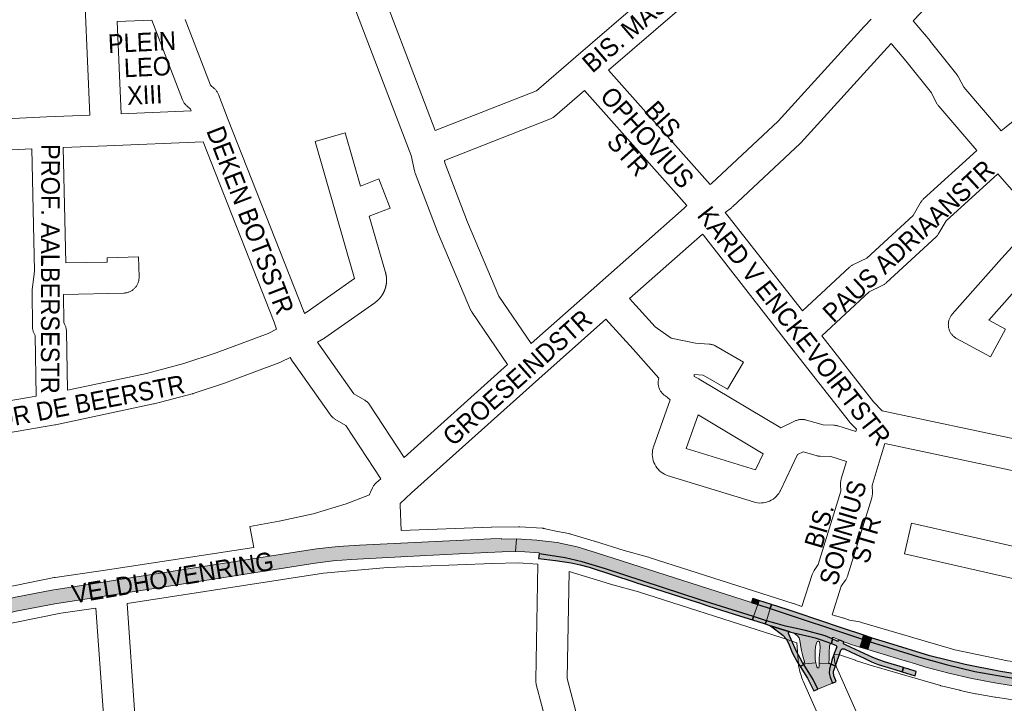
# Paper-space layout 'Layout1' of a CAD drawing. Header units: metres. Extents: x 123097 to 144122, y 392739 to 407589.
# Tile 337 of 510: x 133947 to 134356, y 397633 to 397917. Entities that reach past the tile are written whole.
import ezdxf
from ezdxf.enums import TextEntityAlignment as Align

# ---------------------------------------------------------------- set-up
doc = ezdxf.new("R2010")
doc.units = ezdxf.units.M
doc.header["$MEASUREMENT"] = 0
for name, color, linetype, lineweight in [('gs-anno-wegen algemeen tekst', 7, 'Continuous', 0), ('gs-knt-aanvullende hoofdweg', 7, 'Continuous', 0), ('gs-knt-wegen algemeen', 7, 'Continuous', 0), ('ir-ARC-asfalt-hoofdwegen-te inspecteren', 5, 'Continuous', 0), ('ir-ARC-fietspaden naastliggend- te inspecteren', 1, 'Continuous', 0)]:
    doc.layers.add(name, color=color, linetype=linetype, lineweight=lineweight)
doc.styles.add('Style-Arial', font='arial.ttf')

psp = doc.layouts.get("Layout1")

# ---------------------------------------------------------------- hatches: boundary and pattern name
at = {"layer": 'ir-ARC-asfalt-hoofdwegen-te inspecteren', "linetype": 'Continuous', "lineweight": 13}
for points in [[(134152.84, 397696.045), (134153.296, 397701.227), (134147.01, 397701.111), (134146.972, 397701.476), (134142.67, 397701.34), (134088.11, 397698.71), (134079.18, 397698.101), (134070.286, 397697.099), (134061.445, 397695.705), (134000, 397686.196), (133982.433, 397683.467), (133982.905, 397677.582), (134000, 397680.255), (134040.59, 397686.563), (134069.644, 397691.123), (134077.144, 397692.111), (134084.684, 397692.717), (134107.897, 397693.939), (134129.524, 397695.014), (134147.368, 397695.839)], [(134162.631, 397695.034), (134167.222, 397694.397), (134173.458, 397693.355), (134180.563, 397691.733), (134190.217, 397688.798), (134229.584, 397676.017), (134251.738, 397668.969), (134253.435, 397674.062), (134250.86, 397674.874), (134186.522, 397695.506), (134178.413, 397697.926), (134170.138, 397699.694), (134161.748, 397700.796), (134153.296, 397701.227), (134152.84, 397696.045), (134156.791, 397695.952), (134160.732, 397695.655), (134162.665, 397695.454)], [(133982.433, 397683.467), (133960.335, 397680.034), (133945.275, 397677.09), (133930.358, 397673.491), (133915.613, 397669.243), (133901.067, 397664.354), (133902.919, 397658.832), (133916.848, 397663.602), (133931.131, 397667.72), (133945.58, 397671.213), (133961.56, 397674.323), (133977.656, 397676.761), (133982.905, 397677.582)], [(134287.198, 397659.317), (134289.263, 397658.528), (134290.403, 397658.065), (134292.244, 397657.381), (134295.87, 397656.313), (134296.948, 397659.628), (134258.671, 397672.412), (134257.035, 397667.284), (134261.177, 397666.096), (134264.974, 397665.005), (134268.827, 397664.131), (134273.335, 397663.252), (134281.388, 397660.956), (134284.413, 397659.818), (134284.366, 397659.92), (134284.35, 397660.031), (134284.63, 397660.306), (134285.023, 397660.303)], [(134299.126, 397655.311), (134300.203, 397658.571), (134296.948, 397659.628), (134295.87, 397656.313), (134297.196, 397655.889)], [(134299.126, 397655.311), (134304.165, 397653.802), (134314.621, 397650.624), (134314.793, 397650.572), (134319.407, 397649.178), (134323.288, 397648.004), (134332.75, 397645.471), (134342.301, 397643.302), (134351.928, 397641.498), (134362.988, 397639.708), (134374.104, 397638.308), (134379.009, 397637.847), (134379.363, 397641.067), (134376.273, 397641.275), (134370.786, 397641.818), (134363.61, 397642.709), (134353.108, 397644.459), (134343.64, 397646.243), (134331.648, 397649.026), (134320.217, 397652.235), (134307.284, 397656.272), (134300.203, 397658.571)], [(134278.019, 397648.12), (134277.645, 397649.791), (134273.037, 397649.407), (134272.581, 397649.127), (134276.46, 397642.887), (134278.396, 397638.836), (134284.541, 397641.403), (134283.493, 397643.812), (134283.116, 397645.465), (134283.278, 397647.153), (134283.83, 397649.176), (134283.367, 397649.327), (134283.348, 397649.332), (134279.001, 397649.524), (134279.021, 397648.205), (134278.797, 397647.773), (134278.312, 397647.732)]]:
    psp.add_hatch(color=5, dxfattribs=at).paths.add_polyline_path(points, flags=0)
at = {"layer": 'ir-ARC-asfalt-hoofdwegen-te inspecteren', "linetype": 'Continuous', "lineweight": 13, "extrusion": (0, 0, -1)}
psp.add_hatch(color=5, dxfattribs=at).paths.add_polyline_path([(-134272.878, 397650.418), (-134272.89, 397649.953), (-134272.509, 397649.687), (-134272.077, 397649.861), (-134272.581, 397649.127), (-134273.037, 397649.407), (-134277.645, 397649.791), (-134277.361, 397651.111), (-134277.267, 397651.762), (-134277.303, 397654.739), (-134277.377, 397656.417), (-134277.658, 397657.562), (-134278.184, 397658.618), (-134278.699, 397658.84), (-134279.116, 397658.464), (-134279.373, 397656.471), (-134279.35, 397656.188), (-134279.181, 397654.52), (-134278.975, 397651.713), (-134279.001, 397649.524), (-134283.348, 397649.332), (-134282.998, 397649.767), (-134283.061, 397651.16), (-134283.156, 397654.091), (-134283.257, 397656.821), (-134283.477, 397657.572), (-134283.755, 397657.834), (-134284.136, 397657.85), (-134279.386, 397659.509), (-134277.268, 397660.15), (-134275.135, 397660.732), (-134267.219, 397662.509), (-134268.783, 397661.929), (-134269.858, 397661.192), (-134270.626, 397660.138), (-134270.997, 397658.889), (-134271.662, 397654.966), (-134271.934, 397653.752), (-134272.234, 397652.545), (-134272.768, 397650.634)], flags=0)
at = {"layer": 'ir-ARC-fietspaden naastliggend- te inspecteren', "linetype": 'Continuous', "lineweight": 30}
for points in [[(134228.771, 397674.825), (134228.839, 397674.803), (134232.755, 397673.484), (134246.26, 397669.183), (134251.279, 397667.591), (134251.738, 397668.969), (134229.584, 397676.017), (134190.217, 397688.798), (134180.563, 397691.733), (134173.458, 397693.355), (134167.222, 397694.397), (134162.631, 397695.034), (134162.476, 397693.129), (134169.525, 397692.319), (134175.935, 397691.249), (134179.713, 397690.453), (134183.447, 397689.468), (134202.402, 397683.252), (134203.118, 397683.056), (134210.607, 397680.661), (134217.931, 397678.305)], [(134297.473, 397661.244), (134288.611, 397664.23), (134278.877, 397667.532), (134275.082, 397668.82), (134273.574, 397669.331), (134265.739, 397671.93), (134259.188, 397674.034), (134258.671, 397672.412), (134296.948, 397659.628)], [(134251.279, 397667.591), (134256.114, 397666.058), (134256.598, 397665.916), (134257.035, 397667.284), (134251.738, 397668.969)], [(134284.504, 397659.722), (134284.413, 397659.818), (134281.388, 397660.956), (134273.335, 397663.252), (134268.827, 397664.131), (134264.974, 397665.005), (134261.177, 397666.096), (134257.035, 397667.284), (134256.598, 397665.916), (134257.008, 397665.778), (134258.797, 397665.205), (134266.788, 397662.65), (134267.219, 397662.509), (134275.135, 397660.732), (134277.268, 397660.15), (134279.386, 397659.509), (134284.136, 397657.85)], [(134320.217, 397652.235), (134331.648, 397649.026), (134343.64, 397646.243), (134353.108, 397644.459), (134363.61, 397642.709), (134370.786, 397641.818), (134376.273, 397641.275), (134379.363, 397641.067), (134379.553, 397642.798), (134374.322, 397643.288), (134369.1, 397643.862), (134354.25, 397646.117), (134339.527, 397649.085), (134324.963, 397652.758), (134307.897, 397657.936), (134301.014, 397660.047), (134300.724, 397660.145), (134300.203, 397658.571), (134307.284, 397656.272)], [(134276.46, 397642.887), (134272.581, 397649.127), (134271.068, 397648.199), (134274.083, 397643.415), (134276.814, 397638.175), (134278.396, 397638.836)], [(134286.054, 397642.035), (134285.456, 397643.462), (134285.094, 397644.374), (134284.907, 397645.932), (134284.964, 397646.303), (134285.06, 397646.666), (134285.698, 397648.566), (134283.83, 397649.176), (134283.278, 397647.153), (134283.116, 397645.465), (134283.493, 397643.812), (134284.541, 397641.403)], [(134319.312, 397646.208), (134315.793, 397647.299), (134314.714, 397647.613), (134313.934, 397647.848), (134313.383, 397646.102), (134318.802, 397644.451)]]:
    psp.add_hatch(color=1, dxfattribs=at).paths.add_polyline_path(points, flags=0)
at = {"layer": 'ir-ARC-fietspaden naastliggend- te inspecteren', "linetype": 'Continuous', "lineweight": 30, "extrusion": (0, 0, -1)}
for points in [[(-134263.877, 397661.228), (-134265.208, 397659.696), (-134266.169, 397657.909), (-134267.816, 397654.009), (-134269.762, 397650.26), (-134271.068, 397648.199), (-134272.581, 397649.127), (-134272.077, 397649.861), (-134271.061, 397651.735), (-134269.592, 397654.457), (-134266.165, 397661.956), (-134266.264, 397662.493), (-134266.788, 397662.65), (-134258.797, 397665.205)], [(-134306.159, 397650.19), (-134303.69, 397650.989), (-134301.309, 397652.023), (-134292.312, 397656.2), (-134289.609, 397657.431), (-134289.36, 397657.506), (-134289.116, 397657.735), (-134289.068, 397658.066), (-134289.263, 397658.528), (-134287.198, 397659.317), (-134287.102, 397659.084), (-134286.827, 397658.811), (-134286.441, 397658.848), (-134284.623, 397659.662), (-134284.504, 397659.722), (-134284.136, 397657.85), (-134285.989, 397657.049), (-134286.231, 397656.767), (-134286.246, 397656.395), (-134285.249, 397653.677), (-134284.285, 397650.827), (-134283.963, 397649.665), (-134283.83, 397649.176), (-134285.698, 397648.566), (-134287.963, 397655.019), (-134288.554, 397655.615), (-134289.391, 397655.552), (-134292.303, 397654.195), (-134297.632, 397651.674), (-134300.706, 397650.218), (-134303.509, 397649.145), (-134310.44, 397646.999), (-134313.383, 397646.102), (-134313.934, 397647.848)]]:
    psp.add_hatch(color=1, dxfattribs=at).paths.add_polyline_path(points, flags=0)

# ---------------------------------------------------------------- linework, layer by layer
at = {"layer": 'gs-knt-aanvullende hoofdweg', "color": 7, "linetype": 'Continuous', "flags": 128}
for points in [[(134105.426, 397704.679), (134142.762, 397706.111), (134142.927, 397706.116), (134154.072, 397706.299), (134154.374, 397706.298), (134154.676, 397706.285), (134163.97, 397705.689), (134164.281, 397705.662), (134164.384, 397705.65), (134164.451, 397705.641), (134164.591, 397705.623), (134164.796, 397705.589), (134164.837, 397705.581), (134164.899, 397705.571), (134165.204, 397705.506), (134170.309, 397704.308), (134174.986, 397703.458), (134175.272, 397703.4), (134175.358, 397703.379), (134175.404, 397703.369), (134175.454, 397703.356), (134175.556, 397703.331), (134175.816, 397703.258), (134175.837, 397703.251), (134175.84, 397703.25), (134185.594, 397700.302), (134185.632, 397700.29), (134197.961, 397696.492), (134197.97, 397696.489), (134208.112, 397693.624), (134208.354, 397693.551), (134208.357, 397693.55), (134208.36, 397693.549)], [(133880.746, 397661.249), (133897.066, 397668.114), (133897.254, 397668.191), (133897.409, 397668.249), (133897.601, 397668.316), (133918.621, 397675.331), (133918.868, 397675.409), (133919.119, 397675.478), (133940.062, 397680.891), (133940.255, 397680.938), (133940.449, 397680.98), (133961.36, 397685.219), (133961.57, 397685.259), (133961.782, 397685.292), (133983.496, 397688.419), (134044.188, 397697.739)], [(134162.158, 397690.754), (134154.016, 397691.276), (134143.256, 397691.099), (134099.728, 397689.429), (134073.211, 397686.999), (133991.586, 397674.466)], [(134208.36, 397693.549), (134268.22, 397674.408), (134268.282, 397674.388), (134271.783, 397673.235)], [(134269.712, 397658.104), (134263.615, 397660.112), (134203.905, 397679.205), (134193.801, 397682.059), (134193.649, 397682.104), (134193.632, 397682.109), (134175.128, 397687.763)], [(133978.669, 397672.549), (133964.134, 397670.456), (133943.628, 397666.299), (133923.129, 397661.001), (133908.592, 397656.15)], [(134284.314, 397669.672), (134285.335, 397669.444), (134285.625, 397669.374), (134285.809, 397669.322), (134285.911, 397669.292), (134289.042, 397668.377), (134289.312, 397668.293), (134291.204, 397667.661), (134291.233, 397667.652), (134291.628, 397667.522), (134295.783, 397666.786), (134296.196, 397666.701), (134296.604, 397666.593), (134335.271, 397655.154), (134357.226, 397650.666), (134380.043, 397647.796), (134384.542, 397647.444), (134402.54, 397646.58), (134409.069, 397646.456)], [(134351.141, 397464.368), (134272.321, 397642.184), (134272.207, 397642.455), (134272.104, 397642.73), (134271.175, 397645.365), (134271.082, 397645.648), (134271.055, 397645.742), (134271.039, 397645.791), (134271.027, 397645.841), (134271, 397645.935), (134270.929, 397646.224), (134270.492, 397648.181), (134270.436, 397648.456), (134270.419, 397648.548), (134270.39, 397648.734), (134270.365, 397648.919), (134270.354, 397649.013), (134270.329, 397649.293), (134269.712, 397658.104)], [(134285.097, 397653.424), (134285.273, 397650.905), (134285.49, 397649.937), (134286.172, 397648.001), (134367.528, 397464.464), (134421.549, 397342.595), (134421.564, 397342.56), (134428.608, 397326.447)], [(134369.396, 397632.892), (134352.157, 397635.462), (134351.925, 397635.5), (134344.16, 397636.907), (134343.924, 397636.954), (134337.487, 397638.335), (134337.309, 397638.375), (134329.64, 397640.216), (134329.46, 397640.262), (134329.305, 397640.305), (134329.281, 397640.312), (134314.958, 397644.457), (134314.908, 397644.472), (134301.717, 397648.39), (134301.691, 397648.398), (134301.541, 397648.445), (134301.48, 397648.464), (134294.121, 397650.818), (134293.993, 397650.86), (134288.183, 397652.835), (134287.909, 397652.926), (134285.097, 397653.424)]]:
    psp.add_lwpolyline(points, dxfattribs=at)
at = {"layer": 'gs-knt-wegen algemeen', "color": 7, "linetype": 'Continuous', "flags": 128}
for points in [[(134119.537, 397870.845), (134161.541, 397887.402), (134177.913, 397901.496), (134263.939, 397975.547)], [(134360.133, 397969.55), (134358.348, 397966.327), (134358.222, 397966.11), (134358.088, 397965.897), (134352.312, 397957.138), (134352.194, 397956.966), (134352.071, 397956.797), (134344.386, 397946.627), (134344.283, 397946.494), (134344.176, 397946.364), (134327.162, 397926.116), (134327.034, 397925.968), (134326.903, 397925.826), (134326.901, 397925.823), (134326.898, 397925.821), (134317.988, 397916.43)], [(134271.011, 397964.456), (134191.422, 397895.945)], [(134091.096, 397945.511), (134119.537, 397870.845)], [(134149.609, 397773.693), (134134.818, 397795.32), (134134.676, 397795.537), (134134.543, 397795.76), (134134.418, 397795.988), (134134.303, 397796.221), (134134.197, 397796.458), (134120.908, 397827.866), (134120.821, 397828.081), (134111.231, 397853.197), (134111.125, 397853.498), (134111.033, 397853.804), (134110.957, 397854.114), (134109.545, 397860.502), (134078.309, 397942.502), (134078.282, 397942.574), (134078.267, 397942.617)], [(133976.122, 397877.283), (133974.127, 397922.048)], [(134354.522, 397870.803), (134356.637, 397872.339), (134362.266, 397877.04), (134400.847, 397911.777), (134401.041, 397911.945), (134401.242, 397912.105), (134411.81, 397920.209)], [(133987.423, 397916.118), (133989.13, 397877.832), (134018.156, 397879.056), (134017.901, 397879.718), (134016.362, 397881.088), (134016.135, 397881.3), (134015.919, 397881.522), (134015.714, 397881.754), (134015.52, 397881.995), (134015.337, 397882.246), (134015.167, 397882.505), (134015.009, 397882.772), (134014.864, 397883.046), (134014.733, 397883.326), (134014.614, 397883.613), (134001.857, 397916.762), (133987.423, 397916.118)], [(134015.697, 397917.051), (134026.198, 397889.764), (134027.737, 397888.394), (134027.964, 397888.182), (134028.18, 397887.96), (134028.385, 397887.728), (134028.579, 397887.487), (134028.762, 397887.236), (134028.932, 397886.977), (134029.09, 397886.711), (134029.235, 397886.437), (134029.366, 397886.156), (134029.484, 397885.87), (134033.545, 397875.322), (134033.554, 397875.297), (134033.562, 397875.276)], [(134233.685, 397848.438), (134234.266, 397848.892), (134261.95, 397874.769), (134297.666, 397914.069), (134297.807, 397914.22), (134300.558, 397917.06)], [(134317.988, 397916.43), (134325, 397908.143), (134325.125, 397907.991), (134336.154, 397894.128), (134336.311, 397893.923), (134336.46, 397893.712), (134336.6, 397893.495), (134336.731, 397893.272), (134336.853, 397893.045), (134338.973, 397888.909), (134354.522, 397870.803)], [(134308.925, 397906.984), (134307.232, 397905.236), (134271.407, 397865.816), (134271.224, 397865.623), (134271.034, 397865.438), (134242.949, 397839.187), (134242.738, 397838.998), (134242.52, 397838.819), (134239.985, 397836.833)], [(134344.436, 397862.563), (134328.593, 397881.012), (134328.399, 397881.249), (134328.216, 397881.496), (134328.044, 397881.751), (134327.885, 397882.013), (134327.739, 397882.283), (134325.562, 397886.529), (134314.998, 397899.808), (134308.925, 397906.984)], [(134191.422, 397895.945), (134233.685, 397848.438)], [(134181.553, 397887.45), (134169.2, 397876.816), (134168.959, 397876.619), (134168.709, 397876.433), (134168.45, 397876.259), (134168.183, 397876.098), (134167.909, 397875.95), (134167.628, 397875.815), (134167.341, 397875.694), (134123.353, 397858.354)], [(134224.021, 397839.704), (134223.95, 397839.792), (134181.553, 397887.45)], [(133907.663, 397874.128), (133958.082, 397876.523), (133958.117, 397876.524), (133976.122, 397877.283)], [(134033.562, 397875.276), (134033.564, 397875.272), (134033.565, 397875.268)], [(134033.562, 397875.276), (134033.564, 397875.272), (134033.565, 397875.268)], [(134033.565, 397875.268), (134064.829, 397795.962), (134064.886, 397795.811), (134064.94, 397795.659), (134065.218, 397794.834)], [(133952.036, 397863.201), (133906.627, 397861.044), (133906.335, 397861.038), (133906.33, 397861.037), (133906.326, 397861.037), (133904.574, 397861.034)], [(133953.848, 397760.48), (133953.393, 397785.793), (133953.017, 397786.505), (133952.879, 397786.782), (133952.754, 397787.066), (133952.643, 397787.355), (133952.546, 397787.649), (133952.462, 397787.947), (133952.393, 397788.25), (133952.339, 397788.554), (133952.299, 397788.862), (133952.274, 397789.17), (133952.263, 397789.48), (133952.117, 397803.891), (133952.121, 397804.197), (133952.14, 397804.502), (133952.173, 397804.806), (133952.862, 397810.041), (133952.862, 397810.044), (133953.2, 397812.603), (133952.036, 397863.201)], [(133983.186, 397864.55), (133965.046, 397863.785)], [(133983.194, 397864.55), (133983.19, 397864.55), (133983.186, 397864.55)], [(133983.194, 397864.55), (133983.19, 397864.55), (133983.186, 397864.55)], [(134023.132, 397866.234), (133983.194, 397864.55)], [(134053.679, 397788.312), (134052.656, 397791.338), (134023.132, 397866.234)], [(134272.015, 397795.927), (134291.567, 397814.132), (134291.782, 397814.323), (134292.005, 397814.505), (134292.236, 397814.676), (134292.474, 397814.838), (134292.72, 397814.988), (134292.971, 397815.128), (134293.229, 397815.256), (134298.693, 397817.83), (134317.964, 397835.636), (134320.961, 397840.769), (134321.108, 397841.01), (134321.266, 397841.243), (134321.434, 397841.47), (134321.611, 397841.69), (134321.798, 397841.901), (134321.994, 397842.104), (134322.198, 397842.299), (134344.436, 397862.563)], [(134123.353, 397858.354), (134123.566, 397857.393), (134132.944, 397832.833), (134145.934, 397802.132), (134159.41, 397782.427)], [(134353.106, 397852.849), (134331.703, 397833.345), (134328.718, 397828.232), (134328.574, 397827.997), (134328.42, 397827.768), (134328.257, 397827.546), (134328.084, 397827.331), (134327.903, 397827.123), (134327.712, 397826.924), (134327.514, 397826.733), (134306.792, 397807.586), (134306.579, 397807.398), (134306.358, 397807.219), (134306.129, 397807.05), (134305.894, 397806.891), (134305.651, 397806.743), (134305.403, 397806.605), (134305.148, 397806.479), (134299.696, 397803.91), (134280.069, 397785.636)], [(134366.146, 397838.003), (134355.019, 397850.784), (134353.106, 397852.849)], [(134159.41, 397782.427), (134186.638, 397806.555), (134186.649, 397806.564), (134222.961, 397838.607), (134224.021, 397839.704)], [(134239.985, 397836.833), (134241.07, 397835.462)], [(134241.07, 397835.462), (134272.015, 397795.927)], [(134230.462, 397827.862), (134200.187, 397801.146)], [(134294.415, 397746.774), (134291.905, 397749.435), (134291.705, 397749.658), (134291.515, 397749.889), (134266.134, 397782.317), (134230.874, 397827.365), (134230.462, 397827.862)], [(134212.41, 397768.043), (134201.675, 397779.999), (134190.433, 397792.521), (134162.536, 397767.801), (134109.75, 397720.413), (134104.943, 397715.975), (134104.974, 397715.24), (134105.426, 397704.679)], [(133966.824, 397763.015), (133999.635, 397770.013), (134015.171, 397774.044), (134028.622, 397778.533), (134050.135, 397786.581), (134053.679, 397788.312)], [(134280.069, 397785.636), (134301.582, 397758.151), (134305.072, 397754.451), (134362.531, 397742.265)], [(134070.698, 397782.911), (134071.207, 397782.11), (134085.747, 397761.53), (134090.314, 397758.827), (134090.565, 397758.67), (134090.81, 397758.502), (134091.046, 397758.323), (134091.274, 397758.133), (134091.494, 397757.933), (134091.703, 397757.724), (134091.904, 397757.505), (134092.093, 397757.277), (134092.273, 397757.04), (134092.441, 397756.796), (134106.655, 397735.131)], [(134059.303, 397776.569), (134055.566, 397774.744), (134055.282, 397774.614), (134054.991, 397774.497), (134033.075, 397766.298), (134032.855, 397766.22), (134019.082, 397761.624), (134018.87, 397761.557), (134018.656, 397761.498), (134002.767, 397757.375), (134002.494, 397757.31), (134002.49, 397757.309), (134002.486, 397757.309)], [(134096.898, 397726.268), (134082.383, 397748.392), (134077.917, 397751.035), (134077.659, 397751.196), (134077.408, 397751.369), (134077.166, 397751.554), (134076.932, 397751.75), (134076.708, 397751.956), (134076.494, 397752.173), (134076.291, 397752.4), (134076.098, 397752.636), (134075.916, 397752.88), (134060.48, 397774.729), (134060.389, 397774.861), (134060.301, 397774.996), (134059.303, 397776.569)], [(134106.655, 397735.131), (134149.609, 397773.693)], [(134227.126, 397768.777), (134229.017, 397767.701), (134229.131, 397767.634)], [(134271.783, 397673.235), (134276.059, 397686.474), (134276.162, 397686.769), (134276.28, 397687.059), (134276.411, 397687.343), (134276.555, 397687.621), (134276.713, 397687.891), (134276.884, 397688.153), (134278.58, 397690.629), (134288.011, 397721.057), (134287.868, 397723.911), (134287.86, 397724.193), (134287.864, 397724.475), (134287.881, 397724.757), (134287.909, 397725.038), (134287.95, 397725.317), (134288.003, 397725.594), (134288.068, 397725.869), (134288.145, 397726.14), (134290.382, 397733.458), (134283.817, 397735.451), (134279.425, 397735.575), (134279.144, 397735.589), (134278.864, 397735.615), (134278.586, 397735.653), (134278.309, 397735.703), (134278.035, 397735.765), (134277.764, 397735.839), (134272.379, 397737.429), (134269.934, 397736.26), (134262.952, 397721.394), (134262.824, 397721.137), (134262.685, 397720.885), (134262.224, 397720.17), (134261.702, 397719.499), (134261.121, 397718.877), (134260.487, 397718.31), (134259.805, 397717.802), (134259.081, 397717.356), (134258.319, 397716.977), (134257.527, 397716.668), (134256.71, 397716.431), (134255.875, 397716.268), (134255.029, 397716.18), (134254.179, 397716.167), (134253.331, 397716.231), (134252.492, 397716.371), (134251.669, 397716.585), (134251.664, 397716.586), (134215.881, 397727.645), (134215.606, 397727.737), (134215.335, 397727.841), (134215.069, 397727.957), (134214.808, 397728.085), (134214.07, 397728.51), (134213.372, 397729), (134212.721, 397729.551), (134212.122, 397730.158), (134211.58, 397730.816), (134211.099, 397731.52), (134210.683, 397732.264), (134210.335, 397733.042), (134210.058, 397733.848), (134209.855, 397734.676), (134209.726, 397735.519), (134209.673, 397736.37), (134209.697, 397737.222), (134209.797, 397738.069), (134209.973, 397738.903), (134210.052, 397739.183), (134210.143, 397739.459), (134217.099, 397759.026), (134215.133, 397760.635), (134214.868, 397760.812), (134214.612, 397761.003), (134214.365, 397761.207), (134214.129, 397761.422), (134213.904, 397761.648), (134213.689, 397761.886), (134213.487, 397762.133), (134213.298, 397762.39), (134213.121, 397762.656), (134212.957, 397762.931), (134212.807, 397763.213), (134212.671, 397763.502), (134212.55, 397763.798), (134212.443, 397764.099), (134212.351, 397764.405), (134212.274, 397764.715), (134212.212, 397765.028), (134212.166, 397765.344), (134212.136, 397765.662), (134212.121, 397765.982), (134212.121, 397766.301), (134212.138, 397766.62), (134212.17, 397766.938), (134212.218, 397767.254), (134212.281, 397767.567), (134212.359, 397767.877), (134212.41, 397768.043)], [(134229.131, 397767.634), (134263.043, 397747.397), (134269.016, 397750.254), (134269.306, 397750.384), (134269.602, 397750.5), (134269.904, 397750.601), (134270.211, 397750.688), (134270.521, 397750.759), (134270.834, 397750.815), (134271.15, 397750.856), (134271.467, 397750.881), (134271.785, 397750.891), (134272.103, 397750.885), (134272.421, 397750.864), (134272.737, 397750.827), (134273.051, 397750.775), (134273.362, 397750.707), (134273.669, 397750.624), (134280.639, 397748.566), (134285.056, 397748.441), (134285.345, 397748.427), (134285.633, 397748.4), (134285.919, 397748.359), (134286.204, 397748.307), (134286.485, 397748.241), (134286.764, 397748.163), (134294.158, 397745.919), (134294.415, 397746.774)], [(133891.906, 397751.92), (133899.081, 397751.163), (133953.848, 397760.48)], [(134002.486, 397757.309), (133961.815, 397748.634), (133961.549, 397748.584), (133900.381, 397738.177), (133900.087, 397738.134), (133899.792, 397738.104), (133899.495, 397738.088), (133899.199, 397738.086), (133898.902, 397738.097), (133898.606, 397738.121), (133890.603, 397738.965)], [(134223.742, 397738.843), (134252.577, 397729.932), (134255.713, 397736.609), (134228.682, 397752.74), (134223.742, 397738.843)], [(134306.243, 397740.893), (134304.75, 397735.921), (134304.74, 397735.889), (134300.929, 397723.424), (134301.073, 397720.557), (134301.081, 397720.272), (134301.076, 397719.987), (134301.059, 397719.702), (134301.03, 397719.418), (134300.988, 397719.136), (134300.934, 397718.856), (134300.868, 397718.578), (134300.789, 397718.304), (134290.725, 397685.834), (134290.637, 397685.569), (134290.537, 397685.308), (134290.426, 397685.052), (134290.305, 397684.801), (134290.173, 397684.555), (134290.03, 397684.315), (134289.877, 397684.081), (134288.158, 397681.573), (134284.314, 397669.672)], [(134366.357, 397728.259), (134361.203, 397729.239), (134361.069, 397729.266), (134306.243, 397740.893)], [(134168.291, 397615.914), (134166.237, 397622.813), (134166.18, 397623.018), (134161.519, 397640.78), (134161.45, 397641.069), (134161.395, 397641.361), (134161.352, 397641.656), (134161.324, 397641.952), (134161.309, 397642.249), (134161.307, 397642.547), (134162.158, 397690.754)], [(134175.128, 397687.763), (134174.341, 397643.215), (134178.746, 397626.428), (134178.747, 397626.425), (134178.747, 397626.422)], [(133991.586, 397674.466), (133994.84, 397628.214), (134005.768, 397596.872)], [(134014.721, 397526.146), (134014.593, 397526.609), (133999.03, 397576.652), (133995.568, 397586.581), (133982.26, 397624.748), (133982.171, 397625.021), (133982.095, 397625.299), (133982.031, 397625.579), (133981.979, 397625.862), (133981.94, 397626.148), (133981.913, 397626.434), (133978.669, 397672.549)]]:
    psp.add_lwpolyline(points, dxfattribs=at)
for points in [[(134065.218, 397794.834), (134066.322, 397795.519), (134086.07, 397809.375), (134078.019, 397837.353), (134069.674, 397866.35, -0.3843915), (134069.68, 397866.362), (134082.171, 397869.956), (134082.174, 397869.957, -0.3996295), (134082.186, 397869.951), (134082.187, 397869.947)], [(134082.187, 397869.947), (134088.553, 397847.828), (134096.051, 397850.773, -0.3849081), (134096.063, 397850.768), (134100.817, 397838.668, -0.3849056), (134100.812, 397838.655), (134092.17, 397835.26), (134098.88, 397811.94), (134098.911, 397811.832), (134098.94, 397811.724), (134098.968, 397811.616), (134098.995, 397811.509), (134099.021, 397811.4), (134099.047, 397811.292), (134099.071, 397811.182), (134099.093, 397811.074), (134099.115, 397810.965), (134099.136, 397810.855), (134099.156, 397810.745), (134099.175, 397810.636), (134099.192, 397810.526), (134099.209, 397810.415), (134099.224, 397810.305), (134099.239, 397810.195), (134099.252, 397810.084), (134099.265, 397809.973), (134099.276, 397809.862), (134099.286, 397809.752), (134099.295, 397809.641), (134099.303, 397809.529), (134099.31, 397809.418), (134099.316, 397809.307), (134099.32, 397809.196), (134099.324, 397809.084), (134099.327, 397808.972), (134099.328, 397808.862), (134099.329, 397808.75), (134099.328, 397808.639), (134099.326, 397808.527), (134099.324, 397808.416), (134099.32, 397808.305), (134099.315, 397808.193), (134099.309, 397808.082), (134099.302, 397807.971), (134099.294, 397807.86), (134099.285, 397807.749), (134099.274, 397807.637), (134099.263, 397807.527), (134099.25, 397807.416), (134099.237, 397807.306), (134099.222, 397807.195), (134099.207, 397807.085), (134099.19, 397806.975), (134099.172, 397806.865), (134099.153, 397806.755), (134099.133, 397806.646), (134099.112, 397806.536), (134099.09, 397806.427), (134099.067, 397806.317), (134099.043, 397806.209), (134099.018, 397806.101), (134098.992, 397805.992), (134098.964, 397805.884), (134098.936, 397805.777), (134098.907, 397805.669), (134098.876, 397805.562), (134098.845, 397805.455), (134098.812, 397805.349), (134098.779, 397805.242), (134098.744, 397805.136), (134098.709, 397805.03), (134098.672, 397804.926), (134098.635, 397804.821), (134098.596, 397804.716), (134098.556, 397804.612), (134098.516, 397804.509), (134098.474, 397804.405), (134098.431, 397804.302), (134098.388, 397804.199), (134098.343, 397804.098), (134098.298, 397803.996), (134098.251, 397803.894), (134098.203, 397803.793), (134098.155, 397803.694), (134098.105, 397803.594), (134098.055, 397803.494), (134098.003, 397803.395), (134097.951, 397803.298), (134097.898, 397803.2), (134097.843, 397803.102), (134097.788, 397803.005), (134097.732, 397802.91), (134097.675, 397802.814), (134097.617, 397802.718), (134097.558, 397802.623), (134097.499, 397802.53), (134097.438, 397802.437), (134097.376, 397802.343), (134097.313, 397802.251), (134097.25, 397802.16), (134097.186, 397802.069), (134097.12, 397801.978), (134097.054, 397801.888), (134096.988, 397801.8), (134096.92, 397801.711), (134096.851, 397801.623), (134096.781, 397801.536), (134096.712, 397801.45), (134096.64, 397801.364), (134096.568, 397801.279), (134096.495, 397801.195), (134096.422, 397801.112), (134096.348, 397801.028), (134096.272, 397800.946), (134096.196, 397800.864), (134096.12, 397800.784), (134096.042, 397800.704), (134095.963, 397800.625), (134095.884, 397800.546), (134095.805, 397800.469), (134095.724, 397800.392), (134095.642, 397800.316), (134095.56, 397800.24), (134095.478, 397800.166), (134095.394, 397800.092), (134095.31, 397800.019), (134095.225, 397799.947), (134095.14, 397799.876), (134095.053, 397799.805), (134094.966, 397799.736), (134094.878, 397799.667), (134094.79, 397799.599), (134094.701, 397799.532), (134094.611, 397799.466), (134094.521, 397799.4), (134094.431, 397799.336), (134073.65, 397784.756), (134073.499, 397784.653), (134073.345, 397784.554), (134070.698, 397782.911)], [(133965.046, 397863.785), (133966.149, 397815.854), (133983.325, 397816.236), (133983.271, 397818.005, -0.3781462), (133983.28, 397818.013), (133996.276, 397818.413, -0.3781471), (133996.285, 397818.404), (133996.541, 397810.073), (133996.543, 397809.761), (133996.53, 397809.45), (133996.503, 397809.14), (133996.46, 397808.831), (133996.403, 397808.525), (133996.331, 397808.222), (133996.245, 397807.923), (133996.144, 397807.628), (133996.03, 397807.338), (133995.902, 397807.054), (133995.76, 397806.776), (133995.606, 397806.506), (133995.438, 397806.243), (133995.258, 397805.989), (133995.067, 397805.743), (133994.863, 397805.507), (133994.649, 397805.281), (133994.424, 397805.066), (133994.189, 397804.861), (133993.944, 397804.668), (133993.691, 397804.487), (133993.429, 397804.318), (133993.16, 397804.162), (133992.883, 397804.019), (133992.599, 397803.89), (133992.31, 397803.774), (133992.016, 397803.672), (133991.717, 397803.584), (133991.414, 397803.511), (133991.108, 397803.452), (133990.8, 397803.408), (133990.49, 397803.379), (133990.179, 397803.365), (133965.149, 397802.809), (133965.267, 397791.191), (133965.63, 397790.503), (133965.766, 397790.23), (133965.889, 397789.952), (133965.999, 397789.667), (133966.096, 397789.378), (133966.178, 397789.085), (133966.247, 397788.788), (133966.302, 397788.489), (133966.344, 397788.187), (133966.37, 397787.883), (133966.383, 397787.579), (133966.824, 397763.015)], [(134356.314, 397788.398), (134350.166, 397776.942, -0.3699948), (134350.154, 397776.938), (134336.027, 397784.519), (134335.751, 397784.675), (134335.483, 397784.845), (134335.224, 397785.028), (134334.974, 397785.223), (134334.734, 397785.43), (134334.504, 397785.649), (134334.286, 397785.879), (134334.078, 397786.118), (134333.883, 397786.368), (134333.7, 397786.627), (134333.529, 397786.895), (134333.372, 397787.17), (134333.229, 397787.453), (134333.099, 397787.742), (134332.984, 397788.038), (134332.883, 397788.339), (134332.798, 397788.644), (134332.727, 397788.953), (134332.671, 397789.265), (134332.63, 397789.58), (134332.605, 397789.896), (134332.595, 397790.213), (134332.601, 397790.53), (134332.622, 397790.846), (134332.658, 397791.161), (134332.71, 397791.474), (134332.777, 397791.784), (134332.859, 397792.091), (134332.956, 397792.393), (134333.067, 397792.689), (134333.193, 397792.98), (134333.333, 397793.265), (134333.486, 397793.543), (134333.653, 397793.812), (134333.833, 397794.074), (134334.025, 397794.326), (134334.229, 397794.568), (134354.744, 397817.758), (134354.805, 397817.825), (134363.049, 397826.885)], [(134364.466, 397809.096), (134349.431, 397792.102), (134356.31, 397788.411, -0.3699951)], [(134200.187, 397801.146), (134210.84, 397789.28), (134217.551, 397784.692), (134227.664, 397782.594), (134233.283, 397782.192), (134233.579, 397782.164), (134233.873, 397782.123), (134234.166, 397782.068), (134234.455, 397782), (134234.741, 397781.918), (134235.023, 397781.824), (134235.301, 397781.717), (134235.573, 397781.597), (134235.84, 397781.465), (134236.1, 397781.321), (134247.482, 397774.677, -0.3860777), (134247.485, 397774.663), (134240.93, 397763.436, -0.3860805), (134240.917, 397763.433), (134230.843, 397769.314), (134227.061, 397769.584), (134227.064, 397769.568), (134227.102, 397769.251), (134227.124, 397768.932), (134227.126, 397768.777)], [(134044.188, 397697.739), (134042.585, 397706.362, -0.3713221), (134042.592, 397706.373), (134054.732, 397708.63), (134068.857, 397711.69), (134082.552, 397715.792), (134092.239, 397719.534), (134092.303, 397719.768), (134092.401, 397720.068), (134092.514, 397720.364), (134092.64, 397720.653), (134093.481, 397722.455), (134093.622, 397722.737), (134093.776, 397723.013), (134093.944, 397723.281), (134094.124, 397723.541), (134094.317, 397723.792), (134094.521, 397724.033), (134094.737, 397724.263), (134094.964, 397724.483), (134096.898, 397726.268)], [(134362.995, 397684.025), (134314.439, 397695.101, -0.3689762), (134314.432, 397695.112), (134317.323, 397707.788, -0.368974), (134317.334, 397707.795), (134365.988, 397696.697)]]:
    psp.add_lwpolyline(points, format="xyb", dxfattribs=at)
at = {"layer": 'ir-ARC-asfalt-hoofdwegen-te inspecteren', "color": 5, "linetype": 'Continuous', "lineweight": 13}
for points in [[(134152.84, 397696.045), (134153.296, 397701.227), (134147.01, 397701.111), (134146.972, 397701.476), (134142.67, 397701.34), (134088.11, 397698.71), (134079.18, 397698.101), (134070.286, 397697.099), (134061.445, 397695.705), (134000, 397686.196), (133982.433, 397683.467), (133982.905, 397677.582), (134000, 397680.255), (134040.59, 397686.563), (134069.644, 397691.123), (134077.144, 397692.111), (134084.684, 397692.717), (134107.897, 397693.939), (134129.524, 397695.014), (134147.368, 397695.839)], [(134162.631, 397695.034), (134167.222, 397694.397), (134173.458, 397693.355), (134180.563, 397691.733), (134190.217, 397688.798), (134229.584, 397676.017), (134251.738, 397668.969), (134253.435, 397674.062), (134250.86, 397674.874), (134186.522, 397695.506), (134178.413, 397697.926), (134170.138, 397699.694), (134161.748, 397700.796), (134153.296, 397701.227), (134152.84, 397696.045), (134156.791, 397695.952), (134160.732, 397695.655), (134162.665, 397695.454)], [(133982.433, 397683.467), (133960.335, 397680.034), (133945.275, 397677.09), (133930.358, 397673.491), (133915.613, 397669.243), (133901.067, 397664.354), (133902.919, 397658.832), (133916.848, 397663.602), (133931.131, 397667.72), (133945.58, 397671.213), (133961.56, 397674.323), (133977.656, 397676.761), (133982.905, 397677.582)], [(134258.671, 397672.412), (134253.435, 397674.062), (134251.738, 397668.969), (134257.035, 397667.284)], [(134287.198, 397659.317), (134289.263, 397658.528), (134290.403, 397658.065), (134292.244, 397657.381), (134295.87, 397656.313), (134296.948, 397659.628), (134258.671, 397672.412), (134257.035, 397667.284), (134261.177, 397666.096), (134264.974, 397665.005), (134268.827, 397664.131), (134273.335, 397663.252), (134281.388, 397660.956), (134284.413, 397659.818), (134284.366, 397659.92), (134284.35, 397660.031), (134284.63, 397660.306), (134285.023, 397660.303)], [(134272.878, 397650.418), (134272.89, 397649.953), (134272.509, 397649.687), (134272.077, 397649.861), (134272.581, 397649.127), (134273.037, 397649.407), (134277.645, 397649.791), (134277.361, 397651.111), (134277.267, 397651.762), (134277.303, 397654.739), (134277.377, 397656.417), (134277.658, 397657.562), (134278.184, 397658.618), (134278.699, 397658.84), (134279.116, 397658.464), (134279.373, 397656.471), (134279.35, 397656.188), (134279.181, 397654.52), (134278.975, 397651.713), (134279.001, 397649.524), (134283.348, 397649.332), (134282.998, 397649.767), (134283.061, 397651.16), (134283.156, 397654.091), (134283.257, 397656.821), (134283.477, 397657.572), (134283.755, 397657.834), (134284.136, 397657.85), (134279.386, 397659.509), (134277.268, 397660.15), (134275.135, 397660.732), (134267.219, 397662.509), (134268.783, 397661.929), (134269.858, 397661.192), (134270.626, 397660.138), (134270.997, 397658.889), (134271.662, 397654.966), (134271.934, 397653.752), (134272.234, 397652.545), (134272.768, 397650.634)], [(134299.126, 397655.311), (134300.203, 397658.571), (134296.948, 397659.628), (134295.87, 397656.313), (134297.196, 397655.889)], [(134299.126, 397655.311), (134304.165, 397653.802), (134314.621, 397650.624), (134314.793, 397650.572), (134319.407, 397649.178), (134323.288, 397648.004), (134332.75, 397645.471), (134342.301, 397643.302), (134351.928, 397641.498), (134362.988, 397639.708), (134374.104, 397638.308), (134379.009, 397637.847), (134379.363, 397641.067), (134376.273, 397641.275), (134370.786, 397641.818), (134363.61, 397642.709), (134353.108, 397644.459), (134343.64, 397646.243), (134331.648, 397649.026), (134320.217, 397652.235), (134307.284, 397656.272), (134300.203, 397658.571)], [(134278.019, 397648.12), (134277.645, 397649.791), (134273.037, 397649.407), (134272.581, 397649.127), (134276.46, 397642.887), (134278.396, 397638.836), (134284.541, 397641.403), (134283.493, 397643.812), (134283.116, 397645.465), (134283.278, 397647.153), (134283.83, 397649.176), (134283.367, 397649.327), (134283.348, 397649.332), (134279.001, 397649.524), (134279.021, 397648.205), (134278.797, 397647.773), (134278.312, 397647.732)]]:
    psp.add_lwpolyline(points, close=True, dxfattribs=at)
at = {"layer": 'ir-ARC-asfalt-hoofdwegen-te inspecteren', "color": 5, "linetype": 'Continuous', "lineweight": 13, "extrusion": (0, 0, -1)}
psp.add_solid([(-134258.671, 397672.412), (-134253.435, 397674.062), (-134257.035, 397667.284), (-134251.738, 397668.969)], dxfattribs=at)
at = {"layer": 'ir-ARC-fietspaden naastliggend- te inspecteren', "color": 1, "linetype": 'Continuous', "lineweight": 30}
for points in [[(134228.771, 397674.825), (134228.839, 397674.803), (134232.755, 397673.484), (134246.26, 397669.183), (134251.279, 397667.591), (134251.738, 397668.969), (134229.584, 397676.017), (134190.217, 397688.798), (134180.563, 397691.733), (134173.458, 397693.355), (134167.222, 397694.397), (134162.631, 397695.034), (134162.476, 397693.129), (134169.525, 397692.319), (134175.935, 397691.249), (134179.713, 397690.453), (134183.447, 397689.468), (134202.402, 397683.252), (134203.118, 397683.056), (134210.607, 397680.661), (134217.931, 397678.305)], [(134253.979, 397675.694), (134251.425, 397676.507), (134250.86, 397674.874), (134253.435, 397674.062)], [(134259.188, 397674.034), (134253.979, 397675.694), (134253.435, 397674.062), (134258.671, 397672.412)], [(134297.473, 397661.244), (134288.611, 397664.23), (134278.877, 397667.532), (134275.082, 397668.82), (134273.574, 397669.331), (134265.739, 397671.93), (134259.188, 397674.034), (134258.671, 397672.412), (134296.948, 397659.628)], [(134251.279, 397667.591), (134256.114, 397666.058), (134256.598, 397665.916), (134257.035, 397667.284), (134251.738, 397668.969)], [(134284.504, 397659.722), (134284.413, 397659.818), (134281.388, 397660.956), (134273.335, 397663.252), (134268.827, 397664.131), (134264.974, 397665.005), (134261.177, 397666.096), (134257.035, 397667.284), (134256.598, 397665.916), (134257.008, 397665.778), (134258.797, 397665.205), (134266.788, 397662.65), (134267.219, 397662.509), (134275.135, 397660.732), (134277.268, 397660.15), (134279.386, 397659.509), (134284.136, 397657.85)], [(134263.877, 397661.228), (134265.208, 397659.696), (134266.169, 397657.909), (134267.816, 397654.009), (134269.762, 397650.26), (134271.068, 397648.199), (134272.581, 397649.127), (134272.077, 397649.861), (134271.061, 397651.735), (134269.592, 397654.457), (134266.165, 397661.956), (134266.264, 397662.493), (134266.788, 397662.65), (134258.797, 397665.205)], [(134306.159, 397650.19), (134303.69, 397650.989), (134301.309, 397652.023), (134292.312, 397656.2), (134289.609, 397657.431), (134289.36, 397657.506), (134289.116, 397657.735), (134289.068, 397658.066), (134289.263, 397658.528), (134287.198, 397659.317), (134287.102, 397659.084), (134286.827, 397658.811), (134286.441, 397658.848), (134284.623, 397659.662), (134284.504, 397659.722), (134284.136, 397657.85), (134285.989, 397657.049), (134286.231, 397656.767), (134286.246, 397656.395), (134285.249, 397653.677), (134284.285, 397650.827), (134283.963, 397649.665), (134283.83, 397649.176), (134285.698, 397648.566), (134287.963, 397655.019), (134288.554, 397655.615), (134289.391, 397655.552), (134292.303, 397654.195), (134297.632, 397651.674), (134300.706, 397650.218), (134303.509, 397649.145), (134310.44, 397646.999), (134313.383, 397646.102), (134313.934, 397647.848)], [(134297.473, 397661.244), (134296.948, 397659.628), (134300.203, 397658.571), (134300.724, 397660.145)], [(134320.217, 397652.235), (134331.648, 397649.026), (134343.64, 397646.243), (134353.108, 397644.459), (134363.61, 397642.709), (134370.786, 397641.818), (134376.273, 397641.275), (134379.363, 397641.067), (134379.553, 397642.798), (134374.322, 397643.288), (134369.1, 397643.862), (134354.25, 397646.117), (134339.527, 397649.085), (134324.963, 397652.758), (134307.897, 397657.936), (134301.014, 397660.047), (134300.724, 397660.145), (134300.203, 397658.571), (134307.284, 397656.272)], [(134276.46, 397642.887), (134272.581, 397649.127), (134271.068, 397648.199), (134274.083, 397643.415), (134276.814, 397638.175), (134278.396, 397638.836)], [(134286.054, 397642.035), (134285.456, 397643.462), (134285.094, 397644.374), (134284.907, 397645.932), (134284.964, 397646.303), (134285.06, 397646.666), (134285.698, 397648.566), (134283.83, 397649.176), (134283.278, 397647.153), (134283.116, 397645.465), (134283.493, 397643.812), (134284.541, 397641.403)], [(134319.312, 397646.208), (134315.793, 397647.299), (134314.714, 397647.613), (134313.934, 397647.848), (134313.383, 397646.102), (134318.802, 397644.451)]]:
    psp.add_lwpolyline(points, close=True, dxfattribs=at)
at = {"layer": 'ir-ARC-fietspaden naastliggend- te inspecteren', "color": 1, "linetype": 'Continuous', "lineweight": 30, "extrusion": (0, 0, -1)}
psp.add_solid([(-134253.979, 397675.694), (-134251.425, 397676.507), (-134253.435, 397674.062), (-134250.86, 397674.874)], dxfattribs=at)
at = {"layer": 'ir-ARC-fietspaden naastliggend- te inspecteren', "color": 1, "linetype": 'Continuous', "lineweight": 30}
for points in [[(134259.188, 397674.034), (134253.979, 397675.694), (134258.671, 397672.412), (134253.435, 397674.062)], [(134297.473, 397661.244), (134296.948, 397659.628), (134300.724, 397660.145), (134300.203, 397658.571)]]:
    psp.add_solid(points, dxfattribs=at)

# ---------------------------------------------------------------- texts
at = {"layer": 'gs-anno-wegen algemeen tekst', "color": 7, "style": 'Style-Arial', "width": 0.909091}
for s, rotation, p in [('BIS. MASIUSSTR', 40.72171, (134211.929, 397922.875)), ('PLEIN', 2.7628, (133997.76, 397907.585)), ('LEO', 2.7628, (134000.051, 397897.292)), ('XIII', 2.7628, (133998.917, 397885.705)), ('OPHOVIUS', 311.65451, (134207.571, 397867.997)), ('BIS.', 311.65451, (134214.915, 397874.531)), ('DEKEN BOTSSTR', 291.01166, (134042.759, 397833.613)), ('STR', 311.65451, (134199.675, 397860.973)), ('PROF. AALBERSESTR', 269.89825, (133959.729, 397813.399)), ('PAUS ADRIAANSTR', 42.95635, (134316.05, 397825.001)), ('KARD V ENCKEVOIRTSTR', 308.05024, (134268.608, 397789.717)), ('GROESEINDSTR', 41.65281, (134153.631, 397768.267)), ('SUPERIOR DE BEERSTR', 10.89364, (133958.224, 397754.729)), ('SONNIUS', 73.56439, (134288.842, 397703.823)), ('BIS.', 73.56439, (134278.975, 397706.734)), ('STR', 73.56439, (134298.426, 397700.995)), ('VELDHOVENRING', 9.56316, (134010.536, 397685.242))]:
    psp.add_text(s, height=7.7, rotation=rotation, dxfattribs=at).set_placement(p, align=Align.MIDDLE_CENTER)

doc.saveas('drawing.dxf')
